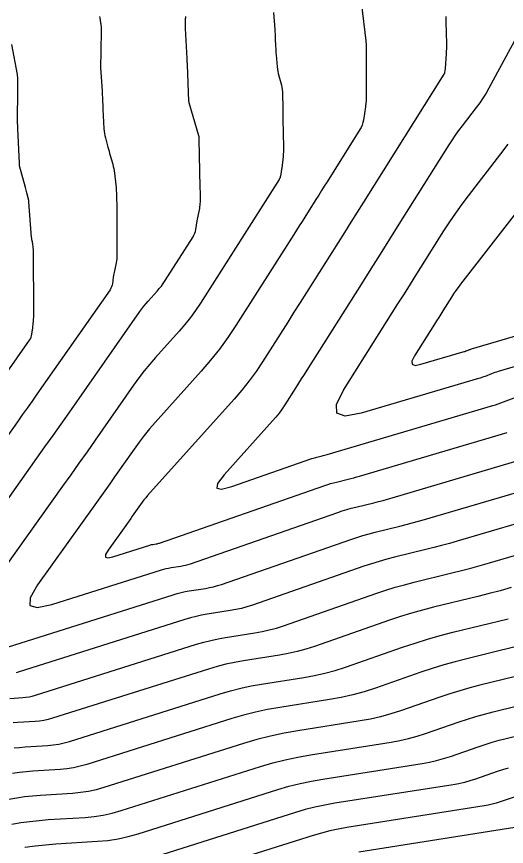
# Model space of a CAD drawing. Extents: x 1354696 to 1366163, y 660729 to 670380.
# Drawn here: x 1360551.4 to 1360591.1, y 664273.5 to 664340.6 of the extents above; entities that cross this region are included whole.
import ezdxf

# ---------------------------------------------------------------- set-up
doc = ezdxf.new("R2010")
doc.units = 0
doc.layers.add('R_Contours', color=7, linetype='Continuous')

msp = doc.modelspace()

# ---------------------------------------------------------------- linework, layer by layer
at = {"layer": 'R_Contours'}
for points in [[(1360579.33, 664341.59), (1360579.677, 664338.681), (1360579.678, 664338.671), (1360579.678, 664338.661), (1360579.679, 664338.626), (1360579.68, 664338.622), (1360579.685, 664338.388), (1360579.686, 664338.347), (1360579.687, 664338.307), (1360579.687, 664338.266), (1360579.687, 664338.226), (1360579.698, 664334.787), (1360579.699, 664334.707), (1360579.7, 664334.626), (1360579.701, 664334.546), (1360579.702, 664334.466), (1360579.71, 664334.113), (1360579.71, 664334.049), (1360579.708, 664333.986), (1360579.704, 664333.922), (1360579.698, 664333.859), (1360579.67, 664333.605), (1360579.662, 664333.542), (1360579.654, 664333.478), (1360579.646, 664333.415), (1360579.637, 664333.352), (1360579.475, 664332.257), (1360579.435, 664332.058), (1360579.376, 664331.865), (1360579.296, 664331.68), (1360579.196, 664331.502), (1360576.531, 664327.265), (1360576.307, 664326.909), (1360576.083, 664326.553), (1360575.858, 664326.197), (1360575.634, 664325.841), (1360574.735, 664324.417), (1360574.51, 664324.061), (1360574.285, 664323.705), (1360574.059, 664323.35), (1360573.834, 664322.995), (1360569.149, 664315.629), (1360568.507, 664314.663), (1360567.826, 664313.726), (1360567.107, 664312.818), (1360566.35, 664311.938), (1360562.614, 664307.773), (1360562.162, 664307.255), (1360561.727, 664306.723), (1360561.308, 664306.179), (1360560.906, 664305.622), (1360559.329, 664303.367), (1360558.934, 664302.803), (1360558.537, 664302.241), (1360558.139, 664301.68), (1360557.739, 664301.12), (1360553.1, 664294.636), (1360552.492, 664293.586), (1360552.482, 664292.97), (1360553.071, 664292.789), (1360554.258, 664293.041), (1360563.125, 664295.844), (1360563.318, 664295.901), (1360563.512, 664295.95), (1360563.707, 664295.992), (1360563.905, 664296.027), (1360564.698, 664296.152), (1360564.896, 664296.187), (1360565.091, 664296.231), (1360565.284, 664296.284), (1360565.474, 664296.346), (1360577.408, 664300.497), (1360577.767, 664300.617), (1360578.129, 664300.729), (1360578.493, 664300.832), (1360578.859, 664300.926), (1360580.331, 664301.287), (1360580.699, 664301.379), (1360581.065, 664301.476), (1360581.43, 664301.576), (1360581.794, 664301.681), (1360592.272, 664304.77)], [(1360572.205, 664340.981), (1360572.299, 664339.589), (1360572.309, 664339.419), (1360572.319, 664339.249), (1360572.328, 664339.078), (1360572.336, 664338.908), (1360572.364, 664338.225), (1360572.372, 664338.055), (1360572.382, 664337.885), (1360572.393, 664337.714), (1360572.407, 664337.544), (1360572.49, 664336.592), (1360572.511, 664336.402), (1360572.54, 664336.214), (1360572.579, 664336.027), (1360572.626, 664335.842), (1360572.832, 664335.106), (1360572.877, 664334.921), (1360572.91, 664334.734), (1360572.929, 664334.546), (1360572.936, 664334.356), (1360572.94, 664333.307), (1360572.941, 664333.068), (1360572.943, 664332.83), (1360572.947, 664332.591), (1360572.951, 664332.353), (1360572.998, 664330.065), (1360572.999, 664329.88), (1360572.994, 664329.695), (1360572.982, 664329.51), (1360572.965, 664329.326), (1360572.859, 664328.377), (1360572.849, 664328.298), (1360572.839, 664328.22), (1360572.827, 664328.141), (1360572.815, 664328.063), (1360572.763, 664327.75), (1360572.747, 664327.673), (1360572.723, 664327.599), (1360572.691, 664327.527), (1360572.652, 664327.459), (1360566.286, 664317.449), (1360565.891, 664316.854), (1360565.471, 664316.277), (1360565.029, 664315.717), (1360564.562, 664315.176), (1360562.65, 664313.045), (1360562.181, 664312.505), (1360561.728, 664311.952), (1360561.292, 664311.386), (1360560.874, 664310.806), (1360557.758, 664306.352), (1360557.101, 664305.415), (1360556.441, 664304.479), (1360555.779, 664303.546), (1360555.114, 664302.614), (1360549.504, 664294.775)], [(1360558.106, 664340.648), (1360558.125, 664340.549), (1360558.198, 664340.151), (1360558.214, 664340.051), (1360558.225, 664339.951), (1360558.231, 664339.85), (1360558.232, 664339.749), (1360558.208, 664337.619), (1360558.207, 664337.496), (1360558.205, 664337.373), (1360558.204, 664337.25), (1360558.203, 664337.126), (1360558.197, 664336.633), (1360558.197, 664336.51), (1360558.199, 664336.387), (1360558.204, 664336.264), (1360558.211, 664336.141), (1360558.312, 664334.601), (1360558.323, 664334.438), (1360558.332, 664334.275), (1360558.34, 664334.112), (1360558.348, 664333.949), (1360558.376, 664333.296), (1360558.383, 664333.133), (1360558.391, 664332.97), (1360558.399, 664332.806), (1360558.408, 664332.643), (1360558.47, 664331.563), (1360558.485, 664331.376), (1360558.51, 664331.191), (1360558.544, 664331.007), (1360558.588, 664330.825), (1360558.785, 664330.087), (1360558.833, 664329.912), (1360558.881, 664329.737), (1360558.93, 664329.562), (1360558.98, 664329.388), (1360559.182, 664328.69), (1360559.228, 664328.515), (1360559.267, 664328.339), (1360559.298, 664328.161), (1360559.321, 664327.981), (1360559.425, 664327.012), (1360559.447, 664326.79), (1360559.463, 664326.568), (1360559.475, 664326.345), (1360559.482, 664326.122), (1360559.501, 664325.17), (1360559.505, 664324.937), (1360559.508, 664324.704), (1360559.51, 664324.471), (1360559.511, 664324.238), (1360559.514, 664321.314), (1360559.51, 664321.161), (1360559.499, 664321.009), (1360559.479, 664320.858), (1360559.451, 664320.708), (1360559.317, 664320.068), (1360559.291, 664319.938), (1360559.267, 664319.807), (1360559.245, 664319.675), (1360559.226, 664319.544), (1360559.152, 664319.016), (1360559.126, 664318.887), (1360559.086, 664318.763), (1360559.031, 664318.646), (1360558.962, 664318.534), (1360553.043, 664310.071), (1360552.65, 664309.511), (1360552.255, 664308.951), (1360551.859, 664308.393), (1360551.461, 664307.836), (1360549.868, 664305.609)], [(1360549.978, 664300.599), (1360553.041, 664304.881), (1360553.696, 664305.798), (1360554.347, 664306.716), (1360554.996, 664307.636), (1360555.643, 664308.558), (1360561.385, 664316.767), (1360561.543, 664316.985), (1360561.707, 664317.199), (1360561.877, 664317.407), (1360562.054, 664317.61), (1360562.774, 664318.413), (1360562.95, 664318.617), (1360563.116, 664318.827), (1360563.274, 664319.045), (1360563.423, 664319.269), (1360565.681, 664322.818), (1360565.759, 664322.957), (1360565.823, 664323.101), (1360565.872, 664323.251), (1360565.906, 664323.407), (1360566.021, 664324.103), (1360566.042, 664324.231), (1360566.065, 664324.358), (1360566.09, 664324.485), (1360566.116, 664324.611), (1360566.222, 664325.118), (1360566.245, 664325.245), (1360566.262, 664325.372), (1360566.272, 664325.5), (1360566.275, 664325.629), (1360566.274, 664326.234), (1360566.274, 664326.378), (1360566.273, 664326.521), (1360566.271, 664326.665), (1360566.268, 664326.809), (1360566.189, 664330.729), (1360566.188, 664330.751), (1360566.187, 664330.773), (1360566.186, 664330.794), (1360566.184, 664330.816), (1360566.174, 664330.902), (1360566.172, 664330.924), (1360566.168, 664330.945), (1360566.163, 664330.966), (1360566.158, 664330.987), (1360565.38, 664333.674), (1360565.371, 664333.706), (1360565.351, 664333.779), (1360565.35, 664333.788), (1360565.228, 664336.74), (1360565.226, 664336.783), (1360565.224, 664336.826), (1360565.221, 664336.869), (1360565.219, 664336.912), (1360565.207, 664337.085), (1360565.204, 664337.128), (1360565.202, 664337.171), (1360565.199, 664337.214), (1360565.197, 664337.258), (1360565.072, 664339.69), (1360565.069, 664339.778), (1360565.067, 664339.867), (1360565.067, 664339.955), (1360565.069, 664340.044), (1360565.079, 664340.398), (1360565.082, 664340.486), (1360565.085, 664340.574), (1360565.088, 664340.663)], [(1360586.141, 664340.658), (1360586.147, 664340.43), (1360586.153, 664340.201), (1360586.193, 664338.475), (1360586.196, 664338.263), (1360586.193, 664338.05), (1360586.186, 664337.838), (1360586.173, 664337.626), (1360586.088, 664336.433), (1360586.085, 664336.394), (1360586.081, 664336.354), (1360586.077, 664336.315), (1360586.071, 664336.276), (1360586.048, 664336.119), (1360586.04, 664336.08), (1360586.029, 664336.043), (1360586.013, 664336.007), (1360585.994, 664335.973), (1360579.475, 664325.609), (1360578.965, 664324.798), (1360578.455, 664323.988), (1360577.944, 664323.177), (1360577.433, 664322.367), (1360575.379, 664319.115), (1360574.872, 664318.312), (1360574.364, 664317.509), (1360573.855, 664316.707), (1360573.345, 664315.905), (1360571.306, 664312.698), (1360570.781, 664311.909), (1360570.224, 664311.142), (1360569.636, 664310.4), (1360569.018, 664309.681), (1360562.004, 664301.864), (1360561.852, 664301.69), (1360561.706, 664301.511), (1360561.565, 664301.328), (1360561.43, 664301.14), (1360560.899, 664300.382), (1360560.766, 664300.192), (1360560.633, 664300.003), (1360560.499, 664299.815), (1360560.365, 664299.626), (1360558.804, 664297.445), (1360558.6, 664297.092), (1360558.597, 664296.885), (1360558.794, 664296.824), (1360559.194, 664296.909), (1360562.176, 664297.852), (1360562.241, 664297.871), (1360562.306, 664297.887), (1360562.372, 664297.901), (1360562.438, 664297.913), (1360562.705, 664297.955), (1360562.772, 664297.967), (1360562.837, 664297.982), (1360562.902, 664298), (1360562.966, 664298.02), (1360576.36, 664302.68), (1360576.589, 664302.756), (1360576.821, 664302.828), (1360577.053, 664302.894), (1360577.288, 664302.954), (1360578.228, 664303.184), (1360578.463, 664303.243), (1360578.697, 664303.305), (1360578.93, 664303.369), (1360579.163, 664303.436), (1360591.111, 664306.958)], [(1360592.208, 664339.625), (1360589.632, 664334.848), (1360589.402, 664334.441), (1360589.155, 664334.045), (1360588.893, 664333.659), (1360588.614, 664333.284), (1360587.466, 664331.804), (1360587.184, 664331.431), (1360586.911, 664331.051), (1360586.648, 664330.665), (1360586.394, 664330.272), (1360582.344, 664323.832), (1360581.585, 664322.627), (1360580.827, 664321.422), (1360580.067, 664320.218), (1360579.307, 664319.014), (1360574.886, 664312.01), (1360574.665, 664311.661), (1360574.444, 664311.312), (1360574.223, 664310.963), (1360574.001, 664310.614), (1360573.114, 664309.22), (1360572.886, 664308.876), (1360572.643, 664308.543), (1360572.388, 664308.22), (1360572.119, 664307.907), (1360568.191, 664303.53), (1360567.67, 664302.848), (1360567.599, 664302.465), (1360567.979, 664302.383), (1360568.81, 664302.6), (1360575.312, 664304.862), (1360575.412, 664304.895), (1360575.512, 664304.926), (1360575.614, 664304.955), (1360575.716, 664304.981), (1360576.125, 664305.081), (1360576.227, 664305.107), (1360576.329, 664305.134), (1360576.43, 664305.162), (1360576.531, 664305.191), (1360589.95, 664309.147), (1360590.17, 664309.214), (1360590.389, 664309.286), (1360590.606, 664309.363), (1360590.822, 664309.444), (1360591.681, 664309.776)], [(1360550.443, 664311.584), (1360552.45, 664314.454), (1360552.518, 664314.564), (1360552.571, 664314.679), (1360552.611, 664314.799), (1360552.636, 664314.926), (1360552.708, 664315.442), (1360552.724, 664315.571), (1360552.739, 664315.7), (1360552.75, 664315.83), (1360552.759, 664315.96), (1360552.79, 664316.49), (1360552.797, 664316.621), (1360552.801, 664316.753), (1360552.804, 664316.885), (1360552.804, 664317.017), (1360552.774, 664321.365), (1360552.772, 664321.46), (1360552.768, 664321.555), (1360552.762, 664321.65), (1360552.753, 664321.745), (1360552.705, 664322.223), (1360552.7, 664322.268), (1360552.694, 664322.313), (1360552.686, 664322.358), (1360552.678, 664322.403), (1360552.642, 664322.58), (1360552.633, 664322.625), (1360552.626, 664322.67), (1360552.62, 664322.714), (1360552.616, 664322.76), (1360552.386, 664325.653), (1360552.384, 664325.684), (1360552.381, 664325.715), (1360552.381, 664325.723), (1360552.38, 664325.73), (1360552.378, 664325.738), (1360552.376, 664325.746), (1360552.223, 664326.371), (1360552.196, 664326.478), (1360552.169, 664326.585), (1360552.142, 664326.691), (1360552.113, 664326.797), (1360551.642, 664328.561), (1360551.638, 664328.578), (1360551.635, 664328.595), (1360551.632, 664328.612), (1360551.631, 664328.629), (1360551.627, 664328.699), (1360551.626, 664328.716), (1360551.625, 664328.734), (1360551.624, 664328.751), (1360551.623, 664328.769), (1360551.503, 664331.568), (1360551.5, 664331.629), (1360551.497, 664331.69), (1360551.494, 664331.75), (1360551.49, 664331.811), (1360551.474, 664332.053), (1360551.471, 664332.114), (1360551.468, 664332.174), (1360551.467, 664332.235), (1360551.467, 664332.295), (1360551.493, 664334.609), (1360551.495, 664334.835), (1360551.498, 664335.061), (1360551.503, 664335.513), (1360551.502, 664335.625), (1360551.495, 664335.738), (1360551.482, 664335.849), (1360551.465, 664335.961), (1360551.02, 664338.387)], [(1360602.659, 664315.518), (1360590.384, 664311.903), (1360590.249, 664311.861), (1360590.115, 664311.817), (1360589.982, 664311.771), (1360589.85, 664311.721), (1360589.323, 664311.517), (1360589.191, 664311.467), (1360589.058, 664311.421), (1360588.924, 664311.377), (1360588.789, 664311.335), (1360579.282, 664308.533), (1360577.996, 664308.297), (1360577.331, 664308.53), (1360577.287, 664309.234), (1360577.865, 664310.407), (1360582.268, 664317.381), (1360582.734, 664318.118), (1360583.199, 664318.856), (1360583.664, 664319.595), (1360584.129, 664320.333), (1360585.987, 664323.287), (1360586.46, 664324.019), (1360586.951, 664324.74), (1360587.459, 664325.447), (1360587.985, 664326.143), (1360590.607, 664329.524), (1360591.205, 664330.328)], [(1360592.801, 664326.024), (1360587.332, 664318.971), (1360587.139, 664318.715), (1360586.952, 664318.455), (1360586.771, 664318.19), (1360586.597, 664317.921), (1360585.914, 664316.834), (1360585.743, 664316.562), (1360585.572, 664316.291), (1360585.4, 664316.019), (1360585.229, 664315.748), (1360583.609, 664313.182), (1360583.397, 664312.751), (1360583.413, 664312.492), (1360583.657, 664312.406), (1360584.131, 664312.493), (1360587.628, 664313.524), (1360587.678, 664313.539), (1360587.727, 664313.555), (1360587.776, 664313.572), (1360587.825, 664313.591), (1360588.018, 664313.666), (1360588.067, 664313.684), (1360588.116, 664313.701), (1360588.165, 664313.717), (1360588.215, 664313.732), (1360601.757, 664317.721)], [(1360550.14, 664289.432), (1360564.074, 664293.836), (1360564.394, 664293.931), (1360564.717, 664294.013), (1360565.043, 664294.083), (1360565.371, 664294.141), (1360566.691, 664294.348), (1360567.02, 664294.407), (1360567.344, 664294.481), (1360567.665, 664294.569), (1360567.982, 664294.671), (1360578.456, 664298.315), (1360578.944, 664298.478), (1360579.437, 664298.63), (1360579.932, 664298.77), (1360580.431, 664298.899), (1360582.435, 664299.389), (1360582.935, 664299.515), (1360583.433, 664299.646), (1360583.93, 664299.783), (1360584.426, 664299.926), (1360593.433, 664302.582)], [(1360594.594, 664300.393), (1360587.057, 664298.171), (1360586.431, 664297.991), (1360585.802, 664297.817), (1360585.171, 664297.651), (1360584.538, 664297.492), (1360582.003, 664296.871), (1360581.372, 664296.709), (1360580.745, 664296.531), (1360580.122, 664296.339), (1360579.504, 664296.132), (1360570.491, 664292.997), (1360570.047, 664292.854), (1360569.598, 664292.73), (1360569.144, 664292.628), (1360568.684, 664292.545), (1360566.838, 664292.255), (1360566.378, 664292.174), (1360565.923, 664292.076), (1360565.471, 664291.96), (1360565.023, 664291.828), (1360551.528, 664287.563), (1360551.37, 664287.519)], [(1360550.852, 664285.439), (1360551.896, 664285.504), (1360552.155, 664285.528), (1360552.412, 664285.568), (1360552.666, 664285.623), (1360552.916, 664285.694), (1360565.972, 664289.82), (1360566.548, 664289.99), (1360567.128, 664290.138), (1360567.714, 664290.265), (1360568.304, 664290.369), (1360570.678, 664290.741), (1360571.268, 664290.848), (1360571.851, 664290.98), (1360572.428, 664291.138), (1360572.999, 664291.323), (1360580.551, 664293.95), (1360581.299, 664294.2), (1360582.053, 664294.433), (1360582.811, 664294.647), (1360583.575, 664294.844), (1360586.642, 664295.595), (1360587.407, 664295.787), (1360588.17, 664295.988), (1360588.931, 664296.198), (1360589.689, 664296.416), (1360595.755, 664298.205)], [(1360591.431, 664294.405), (1360590.538, 664294.159), (1360589.643, 664293.923), (1360588.745, 664293.697), (1360585.147, 664292.816), (1360584.251, 664292.586), (1360583.361, 664292.334), (1360582.477, 664292.061), (1360581.599, 664291.767), (1360575.507, 664289.648), (1360574.81, 664289.423), (1360574.105, 664289.229), (1360573.392, 664289.068), (1360572.671, 664288.938), (1360569.771, 664288.483), (1360569.049, 664288.355), (1360568.333, 664288.201), (1360567.624, 664288.02), (1360566.921, 664287.813), (1360554.305, 664283.825), (1360553.961, 664283.728), (1360553.613, 664283.652), (1360553.261, 664283.597), (1360552.905, 664283.564), (1360551.474, 664283.475), (1360551.117, 664283.447)], [(1360551.19, 664281.426), (1360551.642, 664281.475), (1360552.096, 664281.511), (1360553.915, 664281.625), (1360554.367, 664281.667), (1360554.814, 664281.736), (1360555.256, 664281.833), (1360555.693, 664281.956), (1360567.87, 664285.805), (1360568.701, 664286.05), (1360569.539, 664286.264), (1360570.384, 664286.446), (1360571.237, 664286.597), (1360574.664, 664287.135), (1360575.516, 664287.288), (1360576.358, 664287.479), (1360577.191, 664287.707), (1360578.015, 664287.974), (1360582.647, 664289.585), (1360583.654, 664289.922), (1360584.669, 664290.235), (1360585.691, 664290.524), (1360586.719, 664290.789), (1360591.191, 664291.884)], [(1360593.822, 664290.116), (1360587.845, 664288.652), (1360586.906, 664288.41), (1360585.974, 664288.147), (1360585.048, 664287.861), (1360584.129, 664287.553), (1360580.465, 664286.279), (1360579.544, 664285.981), (1360578.612, 664285.726), (1360577.67, 664285.512), (1360576.717, 664285.341), (1360572.704, 664284.71), (1360571.72, 664284.537), (1360570.744, 664284.327), (1360569.778, 664284.08), (1360568.819, 664283.797), (1360557.081, 664280.087), (1360556.551, 664279.937), (1360556.015, 664279.82), (1360555.473, 664279.736), (1360554.924, 664279.685), (1360552.718, 664279.547), (1360552.168, 664279.504), (1360551.619, 664279.444), (1360551.073, 664279.368)], [(1360596.454, 664288.348), (1360588.907, 664286.5), (1360588.09, 664286.289), (1360587.278, 664286.06), (1360586.473, 664285.811), (1360585.673, 664285.544), (1360582.484, 664284.434), (1360581.682, 664284.175), (1360580.871, 664283.953), (1360580.051, 664283.767), (1360579.222, 664283.618), (1360574.17, 664282.824), (1360573.055, 664282.628), (1360571.95, 664282.39), (1360570.854, 664282.11), (1360569.769, 664281.789), (1360558.469, 664278.218), (1360557.846, 664278.042), (1360557.216, 664277.904), (1360556.578, 664277.806), (1360555.934, 664277.746), (1360553.34, 664277.583), (1360552.693, 664277.533), (1360552.048, 664277.462), (1360551.406, 664277.372), (1360550.766, 664277.262)], [(1360551.004, 664275.25), (1360551.739, 664275.377), (1360552.477, 664275.48), (1360553.218, 664275.561), (1360553.962, 664275.619), (1360556.943, 664275.806), (1360557.684, 664275.875), (1360558.417, 664275.988), (1360559.141, 664276.147), (1360559.858, 664276.349), (1360571.135, 664279.913), (1360572.139, 664280.21), (1360573.152, 664280.468), (1360574.173, 664280.688), (1360575.204, 664280.87), (1360581.727, 664281.895), (1360582.432, 664282.022), (1360583.13, 664282.18), (1360583.821, 664282.369), (1360584.503, 664282.59), (1360587.217, 664283.534), (1360587.897, 664283.761), (1360588.583, 664283.973), (1360589.274, 664284.168), (1360589.969, 664284.347), (1360599.086, 664286.58)], [(1360552.072, 664273.381), (1360552.906, 664273.498), (1360553.744, 664273.59), (1360554.584, 664273.655), (1360557.953, 664273.866), (1360558.79, 664273.944), (1360559.618, 664274.073), (1360560.437, 664274.251), (1360561.246, 664274.48), (1360572.556, 664278.055), (1360573.45, 664278.319), (1360574.353, 664278.549), (1360575.263, 664278.745), (1360576.182, 664278.907), (1360584.232, 664280.172), (1360584.814, 664280.276), (1360585.389, 664280.407), (1360585.959, 664280.563), (1360586.522, 664280.745), (1360588.76, 664281.524), (1360589.322, 664281.712), (1360589.888, 664281.886), (1360590.457, 664282.047), (1360591.031, 664282.195), (1360601.717, 664284.812)], [(1360591.192, 664279.799), (1360590.747, 664279.662), (1360590.304, 664279.514), (1360588.541, 664278.9), (1360588.097, 664278.757), (1360587.649, 664278.634), (1360587.195, 664278.531), (1360586.736, 664278.449), (1360577.159, 664276.944), (1360576.353, 664276.802), (1360575.554, 664276.63), (1360574.762, 664276.428), (1360573.977, 664276.196), (1360562.634, 664272.611)], [(1360591.848, 664277.504), (1360590.559, 664277.056), (1360590.235, 664276.951), (1360589.908, 664276.861), (1360589.576, 664276.786), (1360589.241, 664276.726), (1360578.137, 664274.981), (1360577.443, 664274.859), (1360576.755, 664274.711), (1360576.074, 664274.537), (1360575.398, 664274.338), (1360564.022, 664270.742)], [(1360579.114, 664273.019), (1360591.746, 664275.003)]]:
    msp.add_lwpolyline(points, dxfattribs=at)

doc.saveas('drawing.dxf')
